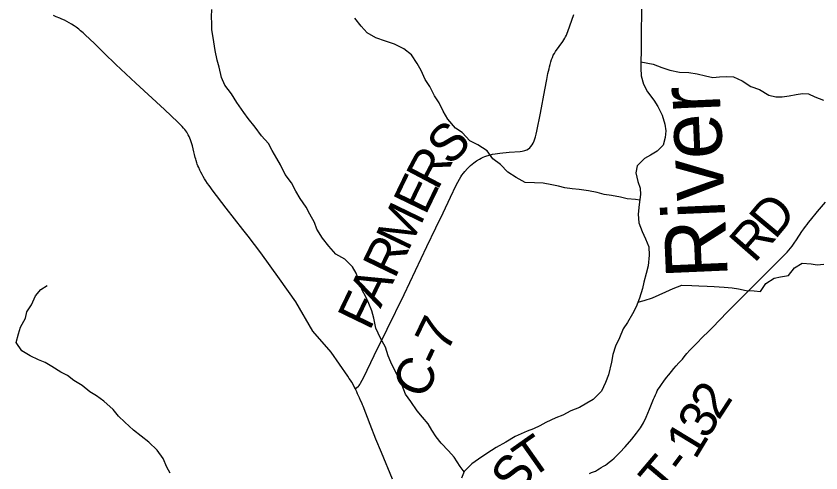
# Model space of a CAD drawing. Extents: x 1442749 to 1756758, y 235267 to 677782.
# Drawn here: x 1606758 to 1613276, y 473252 to 476949 of the extents above; entities that cross this region are included whole.
import ezdxf

# ---------------------------------------------------------------- set-up
doc = ezdxf.new("R2010")
doc.units = 0
for name, color, linetype in [('GM_X_County_Road', 7, 'Continuous'), ('GM_X_County_Road_Text', 7, 'Continuous'), ('GM_X_Major_River', 7, 'Continuous'), ('GM_X_Major_River_Text', 7, 'Continuous'), ('GM_X_Minor_River', 7, 'Continuous'), ('GM_X_State_Route', 7, 'Continuous'), ('GM_X_Township_Road', 7, 'Continuous'), ('GM_X_Township_Road_Text', 7, 'Continuous')]:
    doc.layers.add(name, color=color, linetype=linetype)

msp = doc.modelspace()

# ---------------------------------------------------------------- linework, layer by layer
at = {"layer": 'GM_X_County_Road'}
msp.add_lwpolyline([(1609505.9, 473930.8), (1609514.6, 473939.4), (1609530, 473954.5), (1609535.4, 473959.9), (1609540.8, 473966.8), (1609547.8, 473978), (1609560.5, 474001.8), (1609574.1, 474027.4), (1609658.7, 474201.4), (1609764.4, 474416.2), (1609899.9, 474696.8), (1610038.2, 474987.1), (1610085.2, 475084.5), (1610157.8, 475235.2), (1610216.1, 475356.4), (1610275.5, 475484.3), (1610322.3, 475581.8), (1610335.3, 475606.4), (1610348.1, 475630.7), (1610359.4, 475647.8), (1610369.4, 475663.1), (1610380.4, 475677), (1610391.4, 475690.9), (1610413.3, 475714.8), (1610439, 475739.5), (1610466.3, 475762.4), (1610487.3, 475777.6), (1610512.3, 475792.5), (1610524.8, 475798.5), (1610541.4, 475806.5), (1610555.2, 475811.9), (1610571.6, 475818.2), (1610599.4, 475826.9), (1610616.4, 475830.6), (1610637.5, 475835.2), (1610656.5, 475838), (1610676.2, 475841), (1610751.1, 475847.7), (1610839.5, 475853.7), (1610856.2, 475855.7), (1610879.1, 475861.6), (1610895.1, 475868), (1610907, 475874.9), (1610917.9, 475883.3), (1610927.5, 475893), (1610937.7, 475906.6), (1610946.1, 475921.2), (1610954.4, 475939.5), (1610959.5, 475955), (1610964.8, 475971.2), (1610970.1, 475992.6), (1610976.7, 476019.4), (1611005.9, 476164.4), (1611040.3, 476351.6), (1611056, 476435.4), (1611059.3, 476451.5), (1611062.6, 476467.5), (1611065.8, 476483.7), (1611070.3, 476504.4), (1611074.1, 476521.9), (1611078.3, 476539.6), (1611082.3, 476556.9), (1611088.7, 476579.3), (1611093.9, 476597.4), (1611101.7, 476615.5), (1611109.1, 476632.9), (1611118, 476648), (1611127.2, 476663.5), (1611185.8, 476742.6), (1611195.4, 476758.3), (1611203.1, 476770.9), (1611208.6, 476782.2), (1611214.6, 476794.8), (1611221, 476810.2), (1611227.3, 476825.4), (1611274.9, 476961.8)], dxfattribs=at)
at = {"layer": 'GM_X_Major_River'}
msp.add_lwpolyline([(1611823.8, 477019.6), (1611824.1, 476939.5), (1611820.5, 476863.4), (1611819.2, 476799.3), (1611819.3, 476711.1), (1611820.2, 476657), (1611816.8, 476591), (1611817.5, 476526.8), (1611820.2, 476466.7), (1611838.8, 476398.2), (1611871.6, 476335.4), (1611922.3, 476268.2), (1611955.3, 476217.5), (1611989.9, 476148.7), (1612012.4, 476076.1), (1612019.2, 476019.8), (1612016.1, 475967.8), (1611998.8, 475906), (1611949.6, 475854.9), (1611896.9, 475823.9), (1611846.2, 475796.9), (1611786.9, 475738), (1611777.6, 475680.1), (1611794.2, 475611.6), (1611813.1, 475557.1), (1611814, 475505), (1611804.3, 475425.1), (1611796.6, 475345.1), (1611801.2, 475274.8), (1611827.8, 475206.2), (1611856.6, 475147.5), (1611881.3, 475082.9), (1611885.9, 475014.7), (1611876, 474928.7), (1611860.7, 474866.9), (1611841.2, 474797.1), (1611832.1, 474745.2), (1611806.4, 474667.6), (1611778.9, 474596), (1611751.6, 474540.5), (1611710.1, 474469.2), (1611674.9, 474417.8), (1611645.3, 474344.3), (1611613.8, 474276.8), (1611590.4, 474209.1), (1611581.1, 474149.2), (1611554.8, 474045.5), (1611531.5, 473983.9), (1611498, 473914.4), (1611432.4, 473845.6), (1611379.7, 473816.6), (1611320.8, 473781.8), (1611252.1, 473753.1), (1611187.2, 473718.3), (1611128.7, 473697.5), (1611049.7, 473659), (1610999.1, 473634), (1610948.5, 473608.9), (1610898, 473589.9), (1610800.8, 473545.8), (1610725.8, 473501.2), (1610646.7, 473458.7), (1610569.5, 473410.2), (1610502.4, 473363.5), (1610449.5, 473326.5), (1610388.1, 473263.6), (1610364.9, 473208)], dxfattribs=at)
at = {"layer": 'GM_X_Minor_River'}
for points in [[(1610386.9, 473260.8), (1610354.6, 473304.9), (1610305.5, 473379.7), (1610260, 473430.4), (1610200.7, 473493.3), (1610161.3, 473543.9), (1610125.9, 473598.5), (1610094.5, 473649), (1610049.1, 473703.7), (1610007.7, 473754.3), (1609954.5, 473829.2), (1609911.2, 473889.9), (1609884, 473958.4), (1609862.6, 474008.8), (1609829.4, 474075.4), (1609794.3, 474148), (1609770.9, 474198.4), (1609749.8, 474268.8), (1609708.7, 474343.5), (1609671.6, 474422.2), (1609656.7, 474504.5), (1609639.4, 474562.9), (1609616.2, 474623.3), (1609590.8, 474677.8), (1609561.5, 474732.3), (1609536.4, 474804.8), (1609513.2, 474869.2), (1609483.8, 474919.7), (1609420.4, 474982.7), (1609348.8, 475023.7), (1609291.4, 475086.6), (1609240.2, 475151.4), (1609195, 475226.1), (1609175.7, 475278.5), (1609136.5, 475347.1), (1609107.1, 475401.6), (1609057.9, 475472.4), (1609024.7, 475533), (1608989.4, 475599.6), (1608938.2, 475666.4), (1608899.1, 475745.1), (1608869.7, 475795.6), (1608832.5, 475862.2), (1608803.2, 475918.7), (1608745.8, 475979.6), (1608694.6, 476050.4), (1608637.4, 476119.3), (1608601.9, 476169.9), (1608544.9, 476250.8), (1608501.7, 476321.5), (1608448.4, 476390.3), (1608421.2, 476452.8), (1608402.2, 476535.2), (1608387, 476593.6), (1608370, 476672), (1608355.3, 476776.4), (1608344.1, 476838.7), (1608342.8, 476888.8), (1608341.5, 476942.9), (1608342.3, 477003.1)], [(1611808.5, 475459.1), (1611775.3, 475465.3), (1611707.2, 475470.2), (1611653.2, 475482.9), (1611579.2, 475497.9), (1611521.2, 475506.6), (1611465.2, 475521.4), (1611393.2, 475536.4), (1611317.1, 475545.4), (1611263, 475550.1), (1611203, 475558.9), (1611151, 475571.6), (1611097, 475584.3), (1611027, 475597.2), (1610956.9, 475600.1), (1610880.7, 475603.1), (1610807, 475642.2), (1610739.4, 475687.2), (1610680.1, 475748.1), (1610618.5, 475795), (1610573.2, 475857.7), (1610497.7, 475906.8), (1610433.9, 475939.7), (1610370.7, 476008.6), (1610317, 476041.4), (1610253.8, 476114.4), (1610216.5, 476179), (1610183.3, 476247.6), (1610148, 476304.2), (1610108.9, 476380.8), (1610071.6, 476437.5), (1610038.4, 476510), (1610005.1, 476566.6), (1609959.9, 476635.3), (1609898.3, 476684.2), (1609822.6, 476721.3), (1609748.8, 476746.3), (1609670.9, 476773.4), (1609601.2, 476814.4), (1609553.8, 476867.1), (1609500.6, 476933.9)], [(1611816.9, 476580.3), (1611918.3, 476559.8), (1611988.1, 476532.9), (1612054, 476512), (1612132, 476496.9), (1612206.1, 476492), (1612274.2, 476481.1), (1612342.2, 476466.1), (1612400.2, 476453.4), (1612454.4, 476456.7), (1612510.6, 476460), (1612568.7, 476459.2), (1612638.4, 476424.2), (1612710, 476379.2), (1612779.9, 476354.2), (1612855.5, 476309.2), (1612911.5, 476296.4), (1612963.6, 476295.8), (1613019.9, 476303), (1613076.2, 476314.3), (1613126.4, 476323.7), (1613176.5, 476321), (1613228.4, 476296.3), (1613298.2, 476269.4)], [(1611793.4, 474633.8), (1611844.6, 474646.6), (1611911.1, 474667.8), (1611967.6, 474693.1), (1612020, 474716.5), (1612078.6, 474743.8), (1612149.1, 474770.9), (1612231.3, 474769.8), (1612287.4, 474767.1), (1612355.6, 474764.2), (1612411.7, 474761.5), (1612491.8, 474754.4), (1612557.9, 474749.6), (1612610, 474740.9), (1612670, 474728.1), (1612736.1, 474725.2), (1612786.2, 474720.6), (1612829.2, 474784.1), (1612897.9, 474827.3), (1612950.2, 474838.7), (1613014.5, 474849.9), (1613063.5, 474911.4), (1613124.2, 474950.7), (1613196.3, 474943.7), (1613246.3, 474935.1), (1613300.5, 474940.4)], [(1608005.4, 473249.1), (1607980, 473299.6), (1607948.8, 473368.1), (1607899.6, 473434.9), (1607834.3, 473501.9), (1607770.7, 473548.8), (1607709.2, 473597.7), (1607637.9, 473662.8), (1607586.4, 473711.6), (1607543, 473766.2), (1607469.7, 473831.3), (1607408.1, 473876.2), (1607356.4, 473909), (1607292.9, 473959.9), (1607225.3, 474000.9), (1607173.7, 474041.6), (1607119.9, 474066.4), (1607046.3, 474113.4), (1606992.5, 474144.2), (1606938.7, 474167), (1606870.9, 474199.9), (1606805.3, 474238.8), (1606758.1, 474307.6), (1606777, 474377.5), (1606793.8, 474431.4), (1606834.9, 474505), (1606845.6, 474557), (1606882.5, 474612.7), (1606915.5, 474684.4), (1606958.3, 474736), (1607010.9, 474769.3)]]:
    msp.add_lwpolyline(points, dxfattribs=at)
at = {"layer": 'GM_X_State_Route'}
msp.add_lwpolyline([(1609805.5, 473200.9), (1609717, 473416.3), (1609672.4, 473525.7), (1609624.9, 473644.4), (1609568.4, 473791), (1609563.3, 473803.1), (1609557, 473817.9), (1609548, 473839.2), (1609539.2, 473858.9), (1609531.9, 473875.2), (1609524.2, 473892.4), (1609517.3, 473907.9), (1609506.6, 473929.5), (1609505.9, 473930.8), (1609496.9, 473948.8), (1609486.8, 473967), (1609476.4, 473985.9), (1609465.3, 474003.2), (1609456.4, 474017.2), (1609444.8, 474035.4), (1609310.7, 474229.8), (1609161.1, 474398.8), (1609022.8, 474636.7), (1608892.6, 474821.8), (1608739, 475034.5), (1608637.7, 475167.4), (1608594.7, 475221.2), (1608460.1, 475395.1), (1608346.2, 475543.5), (1608334.1, 475560.1), (1608321.2, 475577.7), (1608309.3, 475594), (1608294.2, 475616.9), (1608283.9, 475632.6), (1608273.2, 475650.7), (1608263.8, 475666.7), (1608253.8, 475686.5), (1608245.9, 475702.2), (1608237.1, 475722.9), (1608230.4, 475738.7), (1608225.9, 475751.7), (1608222.1, 475762.9), (1608216.4, 475779.4), (1608213.3, 475791.7), (1608209.5, 475806.1), (1608203.1, 475830.4), (1608198.2, 475851), (1608192.5, 475875.1), (1608186.4, 475900.6), (1608181.6, 475916.8), (1608177.1, 475931.7), (1608171.3, 475946.8), (1608165.6, 475961.9), (1608159.1, 475975.4), (1608153, 475988.2), (1608146.2, 475999.6), (1608139.8, 476010.3), (1608132.7, 476019.8), (1608124.5, 476031), (1608114.6, 476042.5), (1608103.2, 476055.5), (1608088.9, 476069.9), (1608068.7, 476090.2), (1607958.7, 476193.3), (1607726.9, 476406.6), (1607566.9, 476557.3), (1607472.6, 476648.7), (1607393.1, 476726.8), (1607317.1, 476798.9), (1607301.1, 476813.1), (1607280.3, 476831.4), (1607265, 476843.4), (1607244.5, 476859.5), (1607228.7, 476869.9), (1607206.6, 476884.7), (1607188.2, 476895.3), (1607169.9, 476905.8), (1607149.2, 476916), (1607129, 476925.9), (1607111.5, 476933.3), (1607083.8, 476944.9), (1607059.8, 476953.8)], dxfattribs=at)
at = {"layer": 'GM_X_Township_Road'}
msp.add_lwpolyline([(1611401.4, 473247.6), (1611417.7, 473254.1), (1611434.5, 473260.9), (1611449.8, 473266.9), (1611466.6, 473276.7), (1611481.3, 473285), (1611497.8, 473294.3), (1611515.5, 473305.6), (1611530.7, 473315.4), (1611544.3, 473325.3), (1611562.3, 473338.4), (1611582.1, 473354.6), (1611602.7, 473371.4), (1611649, 473417.2), (1611691.2, 473462.9), (1611744.6, 473525), (1611783.6, 473573.3), (1611814, 473615.6), (1611839, 473657.5), (1611861.9, 473704.2), (1611888.5, 473767.4), (1611920.5, 473849.9), (1611927.3, 473865.1), (1611935.3, 473883), (1611943.8, 473900.4), (1611951.1, 473915.3), (1611959.5, 473929.6), (1611967.7, 473943.8), (1611984.2, 473968.5), (1612002.8, 473993.1), (1612025.9, 474023.7), (1612044.7, 474047), (1612065.1, 474072.3), (1612085.4, 474096), (1612103.6, 474117.2), (1612126.3, 474142.4), (1612154.2, 474173.1), (1612169.7, 474192.3), (1612191.4, 474219.1), (1612215.9, 474244.3), (1612249.7, 474279.3), (1612273.5, 474303.9), (1612314.2, 474346.6), (1612367.4, 474400), (1612397.5, 474430), (1612515.8, 474552.8), (1612613, 474650.2), (1612804.8, 474842.7), (1612869.8, 474907.6), (1612933.1, 474969.5), (1612986.5, 475022.3), (1613002.3, 475039.7), (1613017, 475055.8), (1613030.1, 475071.9), (1613043.5, 475088.3), (1613060.8, 475111.6), (1613078.9, 475138.5), (1613121.1, 475204.8), (1613136.8, 475226.4), (1613151.9, 475247.4), (1613164.6, 475263.8), (1613175.9, 475278.6), (1613191.4, 475297.6), (1613248.6, 475367.7), (1613312.9, 475442.3)], dxfattribs=at)

# ---------------------------------------------------------------- texts
at = {"layer": 'GM_X_County_Road_Text'}
for s, rotation, p in [('S', 45.19823, (1610271, 475729.1)), ('R', 62.1851, (1610169.9, 475530.1)), ('E', 64.19008, (1610073.4, 475330.5)), ('M', 64.21677, (1609931.8, 475037.4)), ('R', 64.21345, (1609824.6, 474815.5)), ('A', 64.2137, (1609709.8, 474577.8)), ('F', 64.21694, (1609621.7, 474395.6)), ('C-7', 64.0471, (1610061, 473836.1))]:
    msp.add_text(s, height=300, rotation=rotation, dxfattribs=at).set_placement(p)
at = {"layer": 'GM_X_Major_River_Text'}
msp.add_text('River', height=500.03, rotation=92.4956, dxfattribs=at).set_placement((1612522.7, 474835.6))
at = {"layer": 'GM_X_Township_Road_Text'}
for s, rotation, p in [('D', 50.18507, (1612904.4, 475133.8)), ('R', 48.8361, (1612737.3, 474942.6)), ('2', 56.91613, (1612448.5, 473671.2)), ('3', 59.80681, (1612357.6, 473514.9)), ('1', 58.79324, (1612259, 473351.8)), ('T', 35.15457, (1610923.9, 473194.7)), ('S', 51.95832, (1610815.9, 473051.2)), ('T', 49.72966, (1612010.3, 473039.7)), ('-', 53.45359, (1612168.6, 473227.6))]:
    msp.add_text(s, height=300, rotation=rotation, dxfattribs=at).set_placement(p)

doc.saveas('drawing.dxf')
